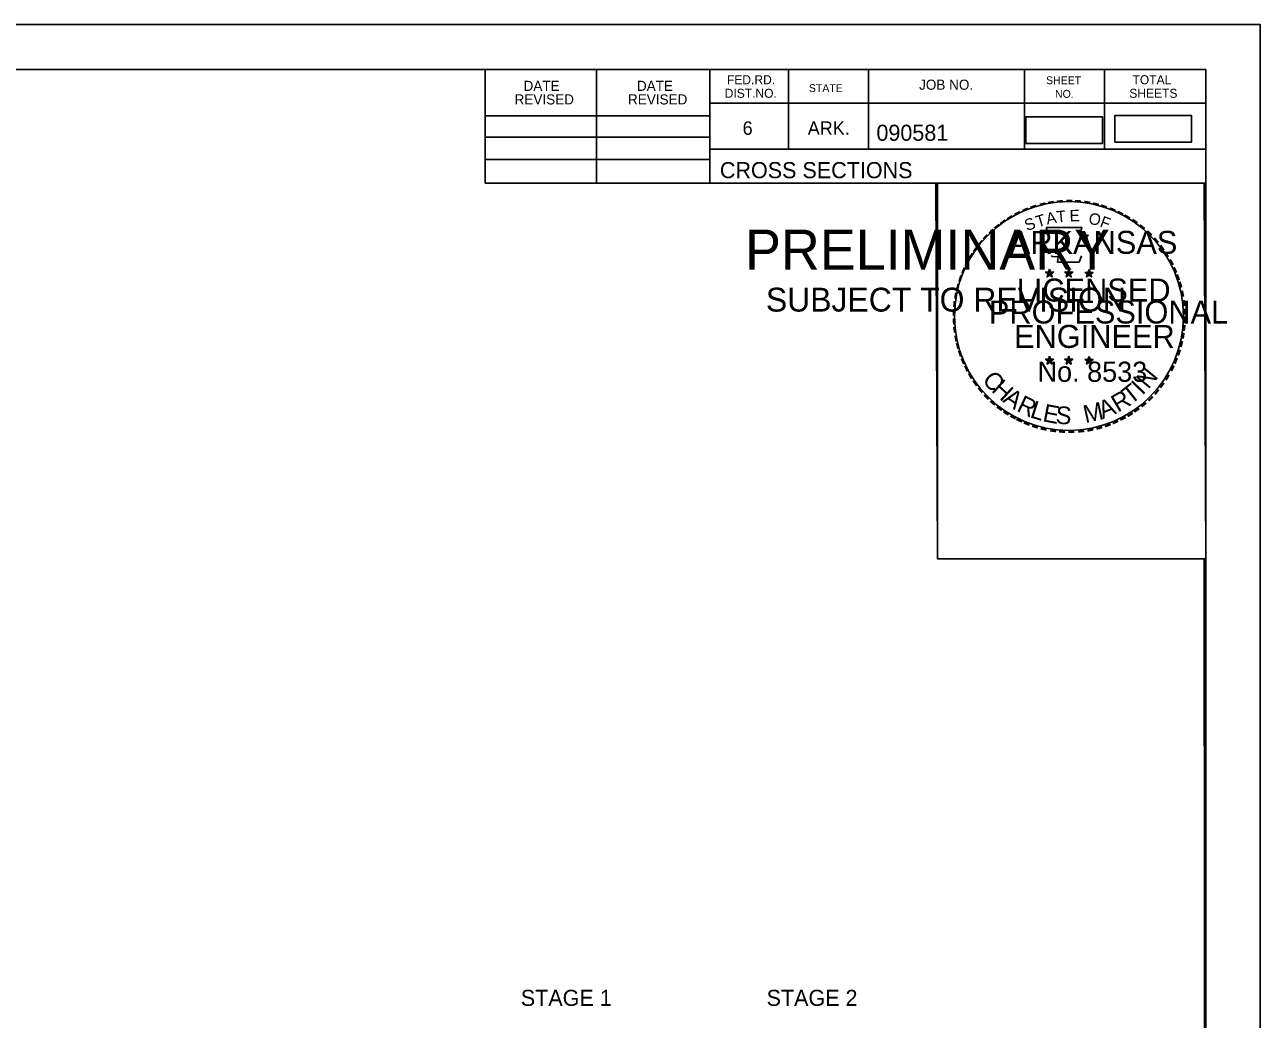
# Model space of a CAD drawing. Extents: x 1322838 to 1324533, y 339903 to 351025.
# Drawn here: x 1323759.2 to 1323866.6, y 350085.4 to 350171.9 of the extents above; entities that cross this region are included whole.
import ezdxf

# ---------------------------------------------------------------- set-up
doc = ezdxf.new("R2010")
doc.units = 0
for name, color, linetype in [('R_Axis Annot', 7, 'Continuous'), ('R_Border', 7, 'Continuous'), ('R_Border PE', 7, 'Continuous'), ('R_Border Prem', 7, 'Continuous'), ('R_Drive', 7, 'Continuous'), ('R_No Plot', 7, 'Continuous')]:
    doc.layers.add(name, color=color, linetype=linetype)

msp = doc.modelspace()

# ---------------------------------------------------------------- linework, layer by layer
at = {"layer": 'R_Border'}
for p, q in [((1323545.72, 350168.03), (1323861.9, 350168.03)), ((1323799.26, 350158.15), (1323799.26, 350168.03)), ((1323808.94, 350158.15), (1323808.94, 350168.03)), ((1323818.8, 350168.03), (1323818.8, 350158.15)), ((1323825.64, 350168.03), (1323825.64, 350161.09)), ((1323832.58, 350168.03), (1323832.58, 350161.09)), ((1323846.16, 350168.03), (1323846.16, 350161.09)), ((1323853.1, 350168.03), (1323853.1, 350161.09)), ((1323861.9, 349962.57), (1323861.9, 350168.03)), ((1323861.9, 350165.09), (1323818.8, 350165.09)), ((1323861.9, 350165.11), (1323861.9, 350165.11)), ((1323799.26, 350164.01), (1323818.8, 350164.01)), ((1323799.26, 350162.15), (1323818.8, 350162.15)), ((1323799.26, 350160.21), (1323818.8, 350160.21)), ((1323861.9, 350161.09), (1323818.8, 350161.09)), ((1323821.76, 350161.09), (1323861.9, 350161.09)), ((1323861.9, 350158.15), (1323799.26, 350158.15))]:
    msp.add_line(p, q, dxfattribs=at)
at = {"layer": 'R_Border PE'}
for p, q in [((1323848.33, 350150.66), (1323848.29, 350150.41)), ((1323848.33, 350150.29), (1323848.33, 350150.66)), ((1323848.33, 350150.66), (1323848.38, 350150.41)), ((1323850, 350150.66), (1323849.96, 350150.41)), ((1323850, 350150.29), (1323850, 350150.66)), ((1323850, 350150.66), (1323850.05, 350150.41)), ((1323851.76, 350150.65), (1323851.72, 350150.4)), ((1323851.76, 350150.28), (1323851.76, 350150.65)), ((1323851.76, 350150.65), (1323851.81, 350150.4)), ((1323847.98, 350150.41), (1323848.33, 350150.29)), ((1323847.98, 350150.41), (1323848.23, 350150.36)), ((1323847.98, 350150.41), (1323848.22, 350150.28)), ((1323848.11, 350150), (1323848.33, 350150.29)), ((1323848.11, 350150), (1323848.24, 350150.24)), ((1323848.11, 350150), (1323848.33, 350150.21)), ((1323848.68, 350150.41), (1323848.33, 350150.29)), ((1323848.54, 350150), (1323848.33, 350150.29)), ((1323848.54, 350150), (1323848.33, 350150.21)), ((1323848.68, 350150.41), (1323848.39, 350150.36)), ((1323848.54, 350150), (1323848.41, 350150.29)), ((1323848.68, 350150.41), (1323848.47, 350150.3)), ((1323849.65, 350150.41), (1323850, 350150.29)), ((1323849.65, 350150.41), (1323849.9, 350150.36)), ((1323849.65, 350150.41), (1323849.89, 350150.28)), ((1323849.78, 350150), (1323850, 350150.29)), ((1323849.78, 350150), (1323849.91, 350150.24)), ((1323849.78, 350150), (1323850, 350150.21)), ((1323850.35, 350150.41), (1323850, 350150.29)), ((1323850.21, 350150), (1323850, 350150.29)), ((1323850.21, 350150), (1323850, 350150.21)), ((1323850.35, 350150.41), (1323850.06, 350150.36)), ((1323850.21, 350150), (1323850.08, 350150.29)), ((1323850.35, 350150.41), (1323850.14, 350150.3)), ((1323851.41, 350150.39), (1323851.76, 350150.28)), ((1323851.41, 350150.39), (1323851.67, 350150.35)), ((1323851.41, 350150.39), (1323851.65, 350150.27)), ((1323851.55, 350149.99), (1323851.76, 350150.28)), ((1323851.55, 350149.99), (1323851.67, 350150.23)), ((1323851.55, 350149.99), (1323851.76, 350150.2)), ((1323852.11, 350150.39), (1323851.76, 350150.28)), ((1323851.98, 350149.99), (1323851.76, 350150.28)), ((1323851.98, 350149.99), (1323851.76, 350150.2)), ((1323852.11, 350150.39), (1323851.82, 350150.34)), ((1323851.98, 350149.99), (1323851.84, 350150.28)), ((1323852.11, 350150.39), (1323851.91, 350150.29)), ((1323848.33, 350143.09), (1323848.28, 350142.83)), ((1323848.33, 350142.72), (1323848.33, 350143.09)), ((1323848.33, 350143.09), (1323848.37, 350142.84)), ((1323849.99, 350143.09), (1323849.95, 350142.83)), ((1323849.99, 350142.72), (1323849.99, 350143.09)), ((1323849.99, 350143.09), (1323850.04, 350142.84)), ((1323851.76, 350143.08), (1323851.72, 350142.82)), ((1323851.76, 350142.71), (1323851.76, 350143.08)), ((1323851.76, 350143.08), (1323851.81, 350142.83)), ((1323847.98, 350142.83), (1323848.33, 350142.72)), ((1323847.98, 350142.83), (1323848.23, 350142.79)), ((1323847.98, 350142.83), (1323848.21, 350142.71)), ((1323848.11, 350142.42), (1323848.33, 350142.72)), ((1323848.11, 350142.42), (1323848.24, 350142.67)), ((1323848.11, 350142.42), (1323848.32, 350142.64)), ((1323848.54, 350142.42), (1323848.32, 350142.64)), ((1323848.67, 350142.83), (1323848.33, 350142.72)), ((1323848.54, 350142.42), (1323848.33, 350142.72)), ((1323848.67, 350142.83), (1323848.39, 350142.78)), ((1323848.54, 350142.42), (1323848.4, 350142.72)), ((1323848.67, 350142.83), (1323848.47, 350142.73)), ((1323849.65, 350142.83), (1323849.99, 350142.72)), ((1323849.65, 350142.83), (1323849.9, 350142.79)), ((1323849.65, 350142.83), (1323849.88, 350142.71)), ((1323849.78, 350142.42), (1323849.99, 350142.72)), ((1323849.78, 350142.42), (1323849.9, 350142.67)), ((1323849.78, 350142.42), (1323849.99, 350142.64)), ((1323850.34, 350142.83), (1323849.99, 350142.72)), ((1323850.21, 350142.42), (1323849.99, 350142.72)), ((1323850.21, 350142.42), (1323849.99, 350142.64)), ((1323850.34, 350142.83), (1323850.06, 350142.78)), ((1323850.21, 350142.42), (1323850.07, 350142.72)), ((1323850.34, 350142.83), (1323850.14, 350142.73)), ((1323851.41, 350142.82), (1323851.76, 350142.71)), ((1323851.41, 350142.82), (1323851.67, 350142.78)), ((1323851.41, 350142.82), (1323851.65, 350142.7)), ((1323851.55, 350142.41), (1323851.76, 350142.71)), ((1323851.55, 350142.41), (1323851.67, 350142.66)), ((1323851.55, 350142.41), (1323851.76, 350142.63)), ((1323852.11, 350142.82), (1323851.76, 350142.71)), ((1323851.97, 350142.41), (1323851.76, 350142.71)), ((1323851.97, 350142.41), (1323851.76, 350142.63)), ((1323852.11, 350142.82), (1323851.82, 350142.77)), ((1323851.97, 350142.41), (1323851.84, 350142.71)), ((1323852.11, 350142.82), (1323851.9, 350142.72))]:
    msp.add_line(p, q, dxfattribs=at)
for points in [[(1323848.02, 350154.28), (1323848.29, 350153.46)], [(1323851.53, 350153.36), (1323851.67, 350153.65), (1323850.99, 350153.62), (1323851.14, 350154.28), (1323848.02, 350154.28)], [(1323848.51, 350151.86), (1323848.51, 350151.77), (1323849.08, 350151.75), (1323849.02, 350151.28), (1323850.89, 350151.28), (1323851.09, 350151.82)], [(1323848.33, 350150.66), (1323848.54, 350150), (1323847.98, 350150.41), (1323848.68, 350150.41), (1323848.11, 350150), (1323848.33, 350150.66)], [(1323850, 350150.66), (1323850.21, 350150), (1323849.65, 350150.41), (1323850.35, 350150.41), (1323849.78, 350150), (1323850, 350150.66)], [(1323851.76, 350150.65), (1323851.98, 350149.99), (1323851.41, 350150.39), (1323852.11, 350150.39), (1323851.55, 350149.99), (1323851.76, 350150.65)], [(1323848.33, 350143.09), (1323848.54, 350142.42), (1323847.98, 350142.83), (1323848.67, 350142.83), (1323848.11, 350142.42), (1323848.33, 350143.09)], [(1323849.99, 350143.09), (1323850.21, 350142.42), (1323849.65, 350142.83), (1323850.34, 350142.83), (1323849.78, 350142.42), (1323849.99, 350143.09)], [(1323851.76, 350143.08), (1323851.97, 350142.41), (1323851.41, 350142.82), (1323852.11, 350142.82), (1323851.55, 350142.41), (1323851.76, 350143.08)]]:
    msp.add_lwpolyline(points, dxfattribs=at)
for centre, radius in [((1323848.33, 350150.29), 0.172), ((1323848.33, 350150.29), 0.145), ((1323848.33, 350150.29), 0.116), ((1323848.33, 350150.29), 0.0991), ((1323848.33, 350150.29), 0.0747), ((1323848.33, 350150.29), 0.0495), ((1323848.33, 350150.29), 0.0296), ((1323850, 350150.29), 0.172), ((1323850, 350150.29), 0.145), ((1323850, 350150.29), 0.116), ((1323850, 350150.29), 0.0991), ((1323850, 350150.29), 0.0747), ((1323850, 350150.29), 0.0495), ((1323850, 350150.29), 0.0296), ((1323851.76, 350150.28), 0.172), ((1323851.76, 350150.28), 0.145), ((1323851.76, 350150.28), 0.116), ((1323851.76, 350150.28), 0.0991), ((1323851.76, 350150.28), 0.0747), ((1323851.76, 350150.28), 0.0495), ((1323851.76, 350150.28), 0.0296), ((1323848.32, 350142.72), 0.172), ((1323848.32, 350142.72), 0.145), ((1323848.32, 350142.72), 0.116), ((1323848.32, 350142.72), 0.0991), ((1323848.32, 350142.72), 0.0747), ((1323848.32, 350142.72), 0.0495), ((1323848.32, 350142.72), 0.0296), ((1323849.99, 350142.72), 0.172), ((1323849.99, 350142.72), 0.145), ((1323849.99, 350142.72), 0.116), ((1323849.99, 350142.72), 0.0991), ((1323849.99, 350142.72), 0.0747), ((1323849.99, 350142.72), 0.0495), ((1323849.99, 350142.72), 0.0296), ((1323851.76, 350142.71), 0.172), ((1323851.76, 350142.71), 0.145), ((1323851.76, 350142.71), 0.116), ((1323851.76, 350142.71), 0.0991), ((1323851.76, 350142.71), 0.0747), ((1323851.76, 350142.71), 0.0495), ((1323851.76, 350142.71), 0.0296)]:
    msp.add_circle(centre, radius, dxfattribs=at)
at = {"layer": 'R_Drive'}
for points in [[(1323846.25, 350161.6), (1323852.94, 350161.6), (1323852.94, 350163.91), (1323846.25, 350163.91)], [(1323854, 350161.72), (1323860.68, 350161.72), (1323860.68, 350164.03), (1323854, 350164.03)]]:
    msp.add_lwpolyline(points, close=True, dxfattribs=at)
at = {"layer": 'R_No Plot'}
for p, q in [((1323533.31, 350171.93), (1323866.65, 350171.93)), ((1323837.93, 350135.7), (1323837.93, 350135.7))]:
    msp.add_line(p, q, dxfattribs=at)
for points in [[(1323533.31, 350171.93), (1323866.65, 350171.93), (1323866.65, 349958.59), (1323533.31, 349958.59)], [(1323779.64, 350168.03), (1323799.26, 350168.03), (1323799.26, 350158.15), (1323815.37, 350158.15), (1323838.57, 350158.15), (1323838.57, 350125.48), (1323861.77, 350125.48), (1323861.9, 349962.57), (1323545.72, 349962.57), (1323545.72, 350168.03)], [(1323838.43, 350158.15), (1323861.77, 350158.15), (1323861.91, 350125.48), (1323838.57, 350125.48)]]:
    msp.add_lwpolyline(points, close=True, dxfattribs=at)
msp.add_circle((1323850.01, 350146.59), 9.95, dxfattribs=at)

# ---------------------------------------------------------------- texts
at = {"layer": 'R_Axis Annot'}
for s, p in [('STAGE 1', (1323802.35, 350086.6)), ('STAGE 2', (1323823.72, 350086.6))]:
    msp.add_text(s, height=1.4, dxfattribs=at).set_placement(p)
at = {"layer": 'R_Border'}
for s, height, p in [('DATE', 0.879, (1323802.59, 350166.17)), ('DATE', 0.879, (1323812.45, 350166.17)), ('FED.RD.', 0.782, (1323820.28, 350166.75)), ('STATE', 0.684, (1323827.4, 350166.07)), ('JOB NO.', 0.879, (1323836.98, 350166.27)), ('SHEET', 0.684, (1323848.02, 350166.75)), ('TOTAL', 0.782, (1323855.54, 350166.75)), ('REVISED', 0.879, (1323801.81, 350164.99)), ('REVISED', 0.879, (1323811.67, 350164.99)), ('DIST.NO.', 0.782, (1323820.08, 350165.57)), ('NO.', 0.684, (1323848.8, 350165.57)), ('SHEETS', 0.782, (1323855.26, 350165.57)), ('6', 1.17, (1323821.64, 350162.35)), ('ARK.', 1.172, (1323827.3, 350162.35)), ('090581', 1.4, (1323833.27, 350161.83)), ('CROSS SECTIONS', 1.4, (1323819.66, 350158.58))]:
    msp.add_text(s, height=height, rotation=360, dxfattribs=at).set_placement(p)
at = {"layer": 'R_Border PE'}
for s, height, rotation, p in [('-', 1.6, 24.3072, (1323846.14, 350155.14)), ('-', 1.6, 19.1761, (1323846.77, 350155.41)), ('-', 1.6, 13.6301, (1323847.52, 350155.65)), ('-', 1.6, 10.2193, (1323848.2, 350155.81)), ('-', 1.6, 5.8968, (1323848.93, 350155.92)), ('-', 1.6, 0.1862, (1323849.7, 350156)), ('-', 1.6, 357.743, (1323850.42, 350155.98)), ('-', 1.6, 352.1617, (1323851.17, 350155.93)), ('-', 1.6, 347.2049, (1323851.88, 350155.81)), ('-', 1.6, 342.3362, (1323852.52, 350155.66)), ('-', 1.6, 337.8551, (1323853.25, 350155.43)), ('-', 1.6, 36.2317, (1323844.33, 350154.06)), ('-', 1.6, 34.0636, (1323844.91, 350154.45)), ('-', 1.6, 28.7918, (1323845.5, 350154.82)), ('S', 1, 21.594, (1323846.38, 350153.96)), ('T', 1, 16.4036, (1323847.29, 350154.29)), ('A', 1, 11.2132, (1323848.12, 350154.54)), ('T', 1, 6.0228, (1323848.97, 350154.71)), ('E', 1, 0.8323, (1323850.07, 350154.82)), ('O', 1, 350.4515, (1323851.67, 350154.61)), ('F', 1, 340.0707, (1323852.63, 350154.38)), ('-', 1.6, 334.1211, (1323853.89, 350155.16)), ('-', 1.6, 329.6409, (1323854.46, 350154.88)), ('-', 1.6, 325.8627, (1323855.11, 350154.52)), ('-', 1.6, 48.423, (1323842.97, 350152.79)), ('-', 1.6, 42.9622, (1323843.42, 350153.26)), ('-', 1.6, 38.9507, (1323843.85, 350153.68)), ('ARKANSAS', 2, 360, (1323844.87, 350152)), ('-', 1.6, 320.5297, (1323855.72, 350154.09)), ('-', 1.6, 315.5786, (1323856.32, 350153.61)), ('-', 1.6, 54.2325, (1323842.15, 350151.73)), ('-', 1.6, 50.6142, (1323842.57, 350152.3)), ('-', 1.6, 309.8797, (1323856.89, 350153.06)), ('-', 1.6, 306.6522, (1323857.41, 350152.45)), ('-', 1.6, 58.0706, (1323841.83, 350151.21)), ('-', 1.4, 303.6753, (1323857.9, 350151.89)), ('-', 1.6, 67.7743, (1323841.26, 350149.98)), ('-', 1.6, 62.8713, (1323841.52, 350150.59)), ('-', 1.6, 299.6684, (1323858.22, 350151.28)), ('-', 1.6, 294.6628, (1323858.54, 350150.67)), ('-', 1.6, 72.3945, (1323841.04, 350149.35)), ('LICENSED', 2, 360, (1323845.47, 350147.85)), ('DWB', 0.01, 360, (1323848.32, 350150.29)), ('DWB', 0.01, 360, (1323849.99, 350150.29)), ('DWB', 0.01, 360, (1323851.75, 350150.28)), ('-', 1.6, 290.5728, (1323858.8, 350150.09)), ('-', 1.6, 285.1233, (1323859.03, 350149.51)), ('-', 1.6, 81.2013, (1323840.71, 350147.92)), ('-', 1.6, 75.461, (1323840.84, 350148.64)), ('-', 1.6, 280.5493, (1323859.23, 350148.77)), ('-', 1.6, 85.1863, (1323840.63, 350147.23)), ('PROFESSIONAL', 2, 360, (1323843.05, 350145.94)), ('-', 1.6, 276.5962, (1323859.39, 350148)), ('-', 1.6, 94.1959, (1323840.64, 350145.81)), ('-', 1.6, 89.0622, (1323840.61, 350146.53)), ('-', 1.6, 274.3301, (1323859.45, 350147.28)), ('-', 1.6, 269.9407, (1323859.49, 350146.65)), ('-', 1.6, 98.9479, (1323840.72, 350145.14)), ('ENGINEER', 2, 360, (1323845.24, 350143.82)), ('-', 1.6, 260.9953, (1323859.4, 350145.33)), ('-', 1.6, 263.5172, (1323859.47, 350145.98)), ('-', 1.6, 101.7149, (1323840.85, 350144.41)), ('-', 1.6, 105.4578, (1323841.01, 350143.81)), ('-', 1.6, 255.7626, (1323859.29, 350144.65)), ('-', 1.6, 109.0874, (1323841.23, 350143.18)), ('-', 1.6, 252.8681, (1323859.11, 350143.93)), ('-', 1.6, 114.0643, (1323841.48, 350142.59)), ('-', 1.6, 115.7289, (1323841.79, 350141.97)), ('No. 8533', 1.757, 360, (1323847.28, 350140.87)), ('DWB', 0.01, 360, (1323848.31, 350142.72)), ('DWB', 0.01, 360, (1323849.98, 350142.72)), ('DWB', 0.01, 360, (1323851.75, 350142.71)), ('N', 1.54, 50.7834, (1323856.91, 350140.17)), ('-', 1.6, 244.6197, (1323858.62, 350142.63)), ('-', 1.6, 247.8887, (1323858.88, 350143.25)), ('-', 1.6, 120.4471, (1323842.14, 350141.38)), ('-', 1.6, 125.8934, (1323842.55, 350140.82)), ('C', 1.54, 309.9548, (1323842.4, 350141.01)), ('H', 1.54, 317.3873, (1323843.19, 350140.08)), ('I', 1.54, 46.3033, (1323856.39, 350139.65)), ('-', 1.6, 233.8452, (1323857.82, 350141.22)), ('-', 1.6, 239.0712, (1323858.23, 350141.87)), ('-', 1.6, 130.7181, (1323843.01, 350140.27)), ('-', 1.6, 134.2238, (1323843.53, 350139.72)), ('A', 1.54, 325.5578, (1323844.18, 350139.17)), ('R', 1.54, 30.5528, (1323854.27, 350138.17)), ('T', 1.54, 38.428, (1323855.38, 350138.84)), ('-', 1.6, 231.2538, (1323857.39, 350140.65)), ('-', 1.6, 138.9338, (1323844.05, 350139.26)), ('-', 1.6, 144.6463, (1323844.61, 350138.85)), ('R', 1.54, 334.3187, (1323845.38, 350138.37)), ('L', 1.54, 342.194, (1323846.55, 350137.81)), ('E', 1.54, 349.3312, (1323847.66, 350137.45)), ('S', 1.54, 356.4684, (1323848.82, 350137.23)), ('M', 1.54, 12.4404, (1323851.44, 350137.27)), ('A', 1.54, 21.7918, (1323852.94, 350137.62)), ('-', 1.6, 221.0851, (1323856.39, 350139.58)), ('-', 1.6, 225.7653, (1323856.92, 350140.09)), ('-', 1.6, 148.0898, (1323845.17, 350138.48)), ('-', 1.6, 151.5704, (1323845.75, 350138.16)), ('-', 1.6, 154.6002, (1323846.27, 350137.91)), ('-', 1.6, 207.3568, (1323854.75, 350138.38)), ('-', 1.6, 212.2491, (1323855.31, 350138.72)), ('-', 1.6, 215.7363, (1323855.84, 350139.11)), ('-', 1.6, 158.5612, (1323846.89, 350137.66)), ('-', 1.6, 162.7983, (1323847.58, 350137.44)), ('-', 1.6, 167.5555, (1323848.29, 350137.28)), ('-', 1.6, 173.1155, (1323849.07, 350137.17)), ('-', 1.6, 176.5183, (1323849.81, 350137.12)), ('-', 1.6, 181.5918, (1323850.56, 350137.14)), ('-', 1.6, 185.8167, (1323851.37, 350137.21)), ('-', 1.6, 191.2858, (1323852.1, 350137.34)), ('-', 1.6, 195.4743, (1323852.83, 350137.54)), ('-', 1.6, 200.7184, (1323853.51, 350137.78)), ('-', 1.6, 204.2516, (1323854.13, 350138.06))]:
    msp.add_text(s, height=height, rotation=rotation, dxfattribs=at).set_placement(p)
at = {"layer": 'R_Border Prem'}
for s, height, p in [('PRELIMINARY', 3.5, (1323821.85, 350150.61)), ('DWB', 0.01, (1323822.59, 350152.46)), ('SUBJECT TO REVISION', 2.0751, (1323823.66, 350146.98))]:
    msp.add_text(s, height=height, rotation=360, dxfattribs=at).set_placement(p)

doc.saveas('drawing.dxf')
